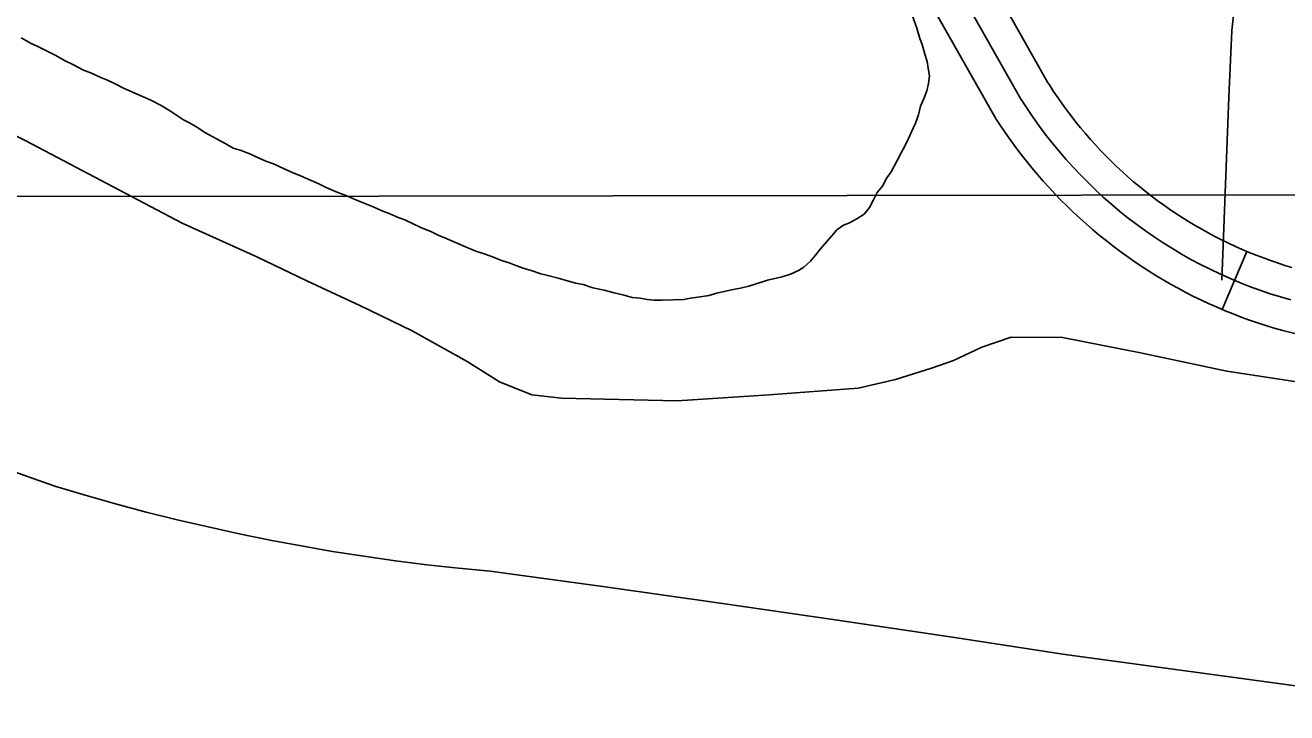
# Model space of a CAD drawing. Extents: x 3297735 to 3335592, y 670436 to 695807.
# Drawn here: x 3330274 to 3330874, y 678625 to 678952 of the extents above; entities that cross this region are included whole.
import ezdxf

# ---------------------------------------------------------------- set-up
doc = ezdxf.new("R2010")
doc.units = 0
for name, color, linetype in [('V-DTCH-CNTR', 7, 'Continuous'), ('V-GRID-MAJR', 7, 'Continuous'), ('V-ROAD-CNTR', 7, 'Continuous'), ('V-TOPO-SHOR', 7, 'Continuous')]:
    doc.layers.add(name, color=color, linetype=linetype)

msp = doc.modelspace()

# ---------------------------------------------------------------- linework, layer by layer
at = {"layer": 'V-DTCH-CNTR'}
msp.add_lwpolyline([(3330381.34, 680198), (3330481.27, 680121.82), (3330505.09, 680101.4), (3330526.08, 680083.39), (3330603.2, 680028.16), (3330688.59, 679953.94), (3330712.83, 679922.62), (3330715.46, 679919.22), (3330758.4, 679870.53), (3330844.95, 679762), (3330883.66, 679716.81), (3330897.06, 679696.88), (3330900.26, 679683.12), (3330902.31, 679650.51), (3330893.8, 679546.93), (3330888.75, 679445.87), (3330881.17, 679346.56), (3330874.08, 679224.96), (3330863.13, 679086.28), (3330851.65, 678979.97), (3330848.25, 678949.36), (3330846.88, 678917.67), (3330843.51, 678830.61)], dxfattribs=at)
at = {"layer": 'V-GRID-MAJR'}
msp.add_lwpolyline([(3301860.19, 678842.73), (3303311.9, 678843.57), (3306790.96, 678845.91), (3310174.35, 678848.49), (3313812.98, 678851.63), (3318760.36, 678856.48), (3322367.08, 678860.45), (3326388.68, 678865.3), (3330442.28, 678870.63), (3332389.22, 678873.36), (3333397.05, 678874.85)], dxfattribs=at)
at = {"layer": 'V-ROAD-CNTR'}
msp.add_line((3330855.43, 678844.24), (3330843.69, 678816.63), dxfattribs=at)
for points in [[(3330747.73, 678917.1), (3330710, 678983.9), (3330683.37, 679030.08), (3330614.08, 679133.52), (3330480.01, 679323.76), (3330382.81, 679440.81)], [(3330723.03, 678991.34), (3330760.58, 678924.83), (3330761.44, 678923.5), (3330763.41, 678920.44), (3330765.43, 678917.47), (3330767.51, 678914.48), (3330769.59, 678911.63), (3330771.78, 678908.74), (3330774.03, 678905.86), (3330776.26, 678903.09), (3330778.57, 678900.36), (3330780.98, 678897.59), (3330783.37, 678894.93), (3330785.81, 678892.32), (3330788.32, 678889.74), (3330790.9, 678887.16), (3330793.46, 678884.67), (3330796.08, 678882.24), (3330798.77, 678879.83), (3330801.51, 678877.46), (3330804.26, 678875.14), (3330807.05, 678872.89), (3330809.91, 678870.66), (3330812.76, 678868.51), (3330815.68, 678866.4), (3330818.64, 678864.33)], [(3330696.97, 678976.47), (3330734.87, 678909.36), (3330736.19, 678907.29), (3330738.39, 678903.88), (3330740.71, 678900.46), (3330743.08, 678897.07), (3330745.52, 678893.72), (3330748.01, 678890.44), (3330750.51, 678887.23), (3330753.13, 678883.98), (3330755.8, 678880.83), (3330758.49, 678877.73), (3330761.26, 678874.65), (3330764.1, 678871.62), (3330766.95, 678868.68), (3330769.84, 678865.8), (3330772.81, 678862.9), (3330775.86, 678860.09), (3330778.91, 678857.34), (3330782.03, 678854.64), (3330785.19, 678851.97), (3330788.41, 678849.38), (3330791.63, 678846.86), (3330794.94, 678844.37), (3330798.3, 678841.94), (3330801.65, 678839.61)], [(3330818.64, 678864.33), (3330821.63, 678862.3), (3330824.64, 678860.36), (3330827.69, 678858.45), (3330830.78, 678856.61), (3330833.94, 678854.78), (3330837.07, 678853.04), (3330840.21, 678851.37), (3330843.43, 678849.75), (3330846.69, 678848.16), (3330849.97, 678846.63), (3330853.25, 678845.17), (3330856.52, 678843.78), (3330859.88, 678842.44), (3330863.27, 678841.13), (3330866.61, 678839.91), (3330870.04, 678838.75), (3330873.51, 678837.62), (3330876.9, 678836.58)], [(3330801.65, 678839.61), (3330805.08, 678837.28), (3330808.54, 678835.04), (3330812.06, 678832.84), (3330815.6, 678830.74), (3330819.13, 678828.69), (3330822.73, 678826.69), (3330826.43, 678824.72), (3330830.1, 678822.88), (3330833.77, 678821.08), (3330837.52, 678819.34), (3330841.27, 678817.66), (3330845.11, 678816.03), (3330848.95, 678814.5), (3330852.74, 678813.04), (3330856.65, 678811.61), (3330860.57, 678810.29), (3330864.44, 678809.02), (3330868.41, 678807.8), (3330872.53, 678806.63), (3330897.28, 678800.49)], [(3330972.07, 678624.65), (3330870.53, 678638.64), (3330768.95, 678652.33), (3330714.27, 678660.72), (3330659.56, 678668.88), (3330604.81, 678676.82), (3330550.04, 678684.54), (3330495.23, 678692.05), (3330480.19, 678693.48), (3330465.18, 678695.15), (3330450.19, 678697.04), (3330435.23, 678699.15), (3330420.3, 678701.49), (3330405.41, 678704.05), (3330390.56, 678706.84), (3330375.76, 678709.85), (3330361, 678713.09), (3330346.29, 678716.55), (3330331.64, 678720.22), (3330317.04, 678724.12), (3330302.5, 678728.24), (3330288.03, 678732.58), (3330275.09, 678737.07), (3330262.23, 678741.79)]]:
    msp.add_lwpolyline(points, dxfattribs=at)
msp.add_arc((3330935.37, 679034.44), 221.31, 212.01935, 254.54201, dxfattribs=at)
at = {"layer": 'V-TOPO-SHOR'}
for points in [[(3330695.93, 678957.12), (3330698.39, 678950.51), (3330699.74, 678945.63), (3330700.84, 678942.76), (3330702.19, 678938.16), (3330703.28, 678934.72), (3330703.8, 678931.57), (3330704.31, 678927.84), (3330703.97, 678924.13), (3330703.06, 678920.72), (3330701.86, 678917.31), (3330700.08, 678913.34), (3330699.16, 678909.35), (3330697.67, 678905.38), (3330695.89, 678901.12), (3330694.41, 678898), (3330692.64, 678894.32), (3330690.87, 678891.2), (3330688.81, 678887.23), (3330686.15, 678882.13), (3330684.11, 678879.31), (3330682.05, 678875.34), (3330679.42, 678872.24), (3330677.65, 678868.55), (3330675.88, 678865.15), (3330673.26, 678862.05), (3330669.8, 678859.82), (3330666.34, 678857.88), (3330663.46, 678856.78), (3330660.28, 678854.54), (3330657.95, 678851.72), (3330654.46, 678847.78), (3330652.43, 678845.53), (3330650.09, 678842.42), (3330647.76, 678839.6), (3330644.57, 678836.8), (3330641.97, 678835.12), (3330638.23, 678833.47), (3330634.21, 678832.1), (3330630.77, 678831.3), (3330627.33, 678830.5), (3330621.87, 678828.87), (3330618.43, 678827.79), (3330614.41, 678826.71), (3330610.11, 678825.92), (3330606.67, 678825.12), (3330602.94, 678824.32), (3330599.5, 678823.23), (3330594.06, 678822.46), (3330590.62, 678821.94), (3330587.47, 678821.42), (3330582.32, 678821.22), (3330577.18, 678821.02), (3330573.18, 678821.08), (3330570.04, 678821.42), (3330566.62, 678822.04), (3330562.91, 678822.39), (3330558.36, 678823.6), (3330554.37, 678824.52), (3330549.54, 678825.74), (3330544.13, 678826.97), (3330539.58, 678828.47), (3330535.88, 678829.1), (3330531.04, 678830.61), (3330527.63, 678831.52), (3330522.79, 678832.74), (3330519.38, 678833.66), (3330514.83, 678835.16), (3330511.41, 678836.07), (3330507.44, 678837.56), (3330504.31, 678838.75), (3330500.62, 678839.95), (3330496.36, 678841.74), (3330492.95, 678842.93), (3330488.41, 678844.44), (3330484.71, 678845.92), (3330479.89, 678848), (3330476.49, 678849.48), (3330473.65, 678850.67), (3330470.81, 678851.86), (3330467.41, 678853.63), (3330462.3, 678855.71), (3330458.89, 678857.19), (3330454.64, 678859.26), (3330451.52, 678860.45)], [(3330451.52, 678860.45), (3330447.26, 678862.24), (3330444.14, 678863.43), (3330439.6, 678865.5), (3330436.47, 678866.7), (3330431.36, 678868.78), (3330427.39, 678870.56), (3330422, 678872.64), (3330417.17, 678874.72), (3330413.77, 678876.49), (3330407.53, 678879.16), (3330404.69, 678880.34), (3330401.85, 678881.54), (3330397.31, 678883.61), (3330392.21, 678885.97), (3330388.52, 678887.18), (3330383.98, 678889.25), (3330380.86, 678890.73), (3330376.31, 678892.51), (3330372.9, 678893.43), (3330369.5, 678895.48), (3330364.97, 678897.84), (3330359.88, 678900.78), (3330355.63, 678903.42), (3330352.24, 678905.47), (3330349.4, 678906.95), (3330343.18, 678911.05), (3330338.65, 678913.69), (3330334.12, 678916.05), (3330331, 678917.53), (3330326.18, 678919.6), (3330320.78, 678921.97), (3330317.39, 678923.74), (3330313.13, 678925.81), (3330310.01, 678927.01), (3330305.47, 678929.08), (3330301.78, 678930.56), (3330296.68, 678933.22), (3330292.99, 678934.99), (3330288.18, 678937.64), (3330284.78, 678939.41), (3330279.96, 678941.77), (3330276.84, 678943.25), (3330272.02, 678945.9)], [(3330222.62, 678922.65), (3330274.25, 678896.98), (3330348.72, 678857.65), (3330384.25, 678841.7), (3330408.31, 678830.08), (3330433.25, 678818.45), (3330458.2, 678806.52), (3330484.28, 678791.91), (3330499.8, 678782.2), (3330515.07, 678776.04), (3330529.24, 678774.33), (3330584.22, 678773.16), (3330628.02, 678776.01), (3330670.36, 678779.17), (3330688.17, 678783.32), (3330705.4, 678788.67), (3330715.81, 678792.34), (3330729.22, 678798.63), (3330743.19, 678803.44), (3330767.73, 678803.34), (3330804.87, 678795.95), (3330845.83, 678787.31), (3330884.47, 678781.37)]]:
    msp.add_lwpolyline(points, dxfattribs=at)

doc.saveas('drawing.dxf')
